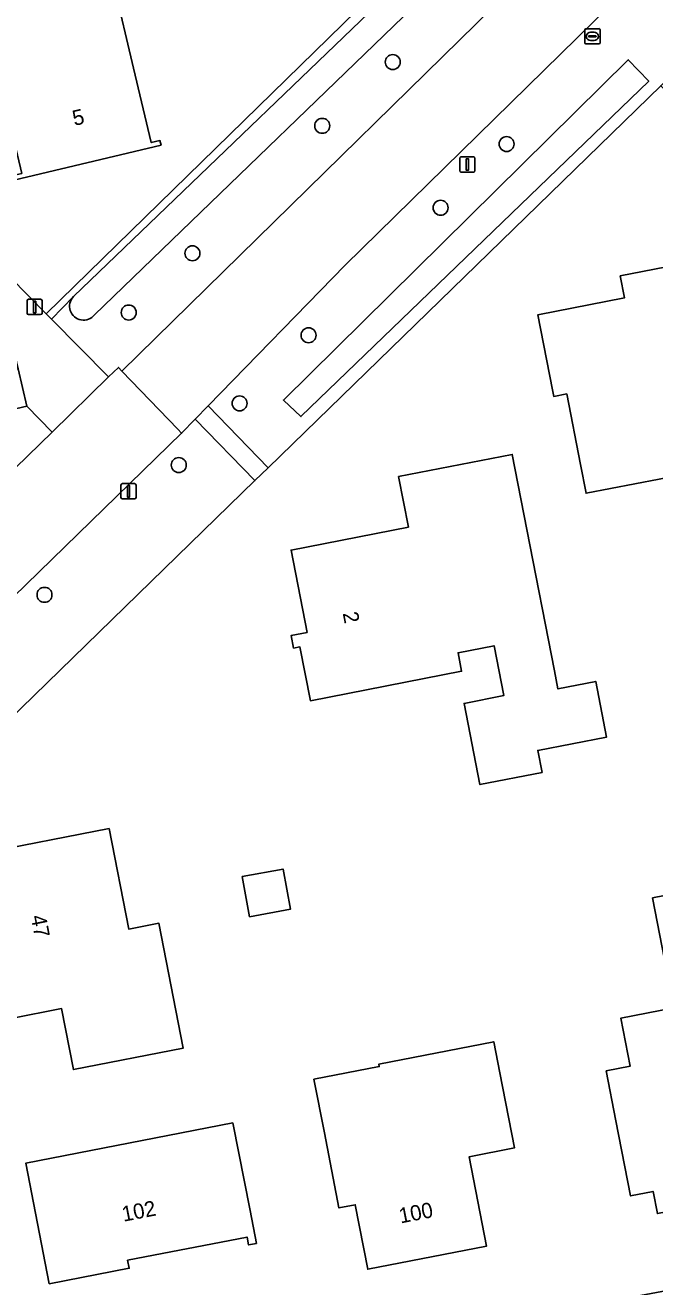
# Model space of a CAD drawing. Extents: x 157648 to 158502, y 379212 to 380938.
# Drawn here: x 158162.9 to 158204, y 380315 to 380397.3 of the extents above; entities that cross this region are included whole.
import ezdxf

# ---------------------------------------------------------------- set-up
doc = ezdxf.new("R2010")
doc.units = 0
for name, color, linetype in [('IMGEO_Berm_groen', 7, 'Continuous'), ('IMGEO_Boom', 7, 'Continuous'), ('IMGEO_Brandkraan', 7, 'Continuous'), ('IMGEO_Erf', 7, 'Continuous'), ('IMGEO_Groenvoorziening', 7, 'Continuous'), ('IMGEO_Lichtmast', 7, 'Continuous'), ('IMGEO_Pand', 7, 'Continuous'), ('IMGEO_Pand_nummerreeks', 7, 'Continuous'), ('IMGEO_Rijbaan_lokaal_gesloten', 7, 'Continuous'), ('IMGEO_Rijbaan_lokaal_open', 7, 'Continuous'), ('IMGEO_Voetpad_open', 7, 'Continuous'), ('IMGEO_Waterloop', 7, 'Continuous')]:
    doc.layers.add(name, color=color, linetype=linetype)

msp = doc.modelspace()

# ---------------------------------------------------------------- linework, layer by layer
at = {"layer": 'IMGEO_Berm_groen'}
for points in [[(158201.205, 380406.119), (158201.329, 380406.238), (158200.179, 380410.23), (158191.933, 380402.263), (158192.013, 380402.173), (158167.427, 380378.433)], [(158166.05, 380379.619), (158164.625, 380378.144), (158168.338, 380374.373), (158168.995, 380374.998), (158169.223, 380374.76), (158201.205, 380406.119)]]:
    msp.add_lwpolyline(points, dxfattribs=at)
for points in [[(158204.422, 380393.396), (158207.47, 380396.36), (158203.283, 380400.795), (158183.798, 380381.68), (158174.854, 380372.479), (158178.774, 380368.449)], [(158202.299, 380395.091), (158203.635, 380393.685), (158180.912, 380371.791), (158179.767, 380372.867)]]:
    msp.add_lwpolyline(points, close=True, dxfattribs=at)
msp.add_arc((158166.712, 380378.995), 0.91, 136.72439, 321.79945, dxfattribs=at)
at = {"layer": 'IMGEO_Boom'}
for centre in [(158186.915, 380394.94), (158182.305, 380390.776), (158194.349, 380389.587), (158190.037, 380385.423), (158173.829, 380382.449), (158169.666, 380378.583), (158181.413, 380377.096), (158176.907, 380372.65), (158172.937, 380368.62), (158164.164, 380360.145)]:
    msp.add_circle(centre, 0.489, dxfattribs=at)
at = {"layer": 'IMGEO_Brandkraan'}
for p, q in [((158199.45, 380396.195), (158199.45, 380397.047)), ((158199.525, 380397.121), (158200.377, 380397.121)), ((158199.709, 380396.615), (158199.709, 380396.627)), ((158200.147, 380396.578), (158199.749, 380396.578)), ((158199.752, 380396.664), (158200.15, 380396.664)), ((158199.938, 380396.901), (158199.963, 380396.901)), ((158200.193, 380396.627), (158200.193, 380396.615)), ((158200.451, 380397.047), (158200.451, 380396.195)), ((158200.377, 380396.121), (158199.525, 380396.121)), ((158199.961, 380396.341), (158199.936, 380396.341))]:
    msp.add_line(p, q, dxfattribs=at)
for points in [[(158199.45, 380396.195), (158199.45, 380397.047)], [(158199.525, 380397.121), (158200.377, 380397.121)], [(158200.451, 380397.047), (158200.451, 380396.195)], [(158200.377, 380396.121), (158199.525, 380396.121)]]:
    msp.add_lwpolyline(points, dxfattribs=at)
for centre, radius, start, end in [((158199.527, 380397.045), 0.0765, 91.55205, 178.44795), ((158199.527, 380397.045), 0.0765, 91.55205, 178.44795), ((158199.749, 380396.624), 0.0403, 85.87752, 175.75265), ((158199.746, 380396.614), 0.0366, 178.93798, 274.71019), ((158200.15, 380396.621), 0.043, 264.86636, 352.45326), ((158200.154, 380396.626), 0.0386, 1.73085, 96.63898), ((158200.375, 380397.045), 0.0765, 1.55205, 88.44795), ((158200.375, 380397.045), 0.0765, 1.55205, 88.44795), ((158199.527, 380396.197), 0.0765, 181.55205, 268.44795), ((158199.527, 380396.197), 0.0765, 181.55205, 268.44795), ((158200.375, 380396.197), 0.0765, 271.55205, 358.44795), ((158200.375, 380396.197), 0.0765, 271.55205, 358.44795)]:
    msp.add_arc(centre, radius, start, end, dxfattribs=at)
for centre, major_axis, ratio, start_param, end_param in [((158199.937, 380396.621), (-0.387, 0.002), 0.722429, 4.712389, 7.853982), ((158199.962, 380396.621), (-0.39, 0.002), 0.717154, 1.570796, 4.712389)]:
    msp.add_ellipse(centre, major_axis=major_axis, ratio=ratio, start_param=start_param, end_param=end_param, dxfattribs=at)
at = {"layer": 'IMGEO_Erf'}
for points in [[(158104.637, 380389.58), (158120.553, 380373.032), (158128.773, 380374.988), (158129.696, 380375.215), (158131.555, 380375.637), (158142.159, 380378.143), (158141.597, 380380.606), (158158.361, 380384.507), (158164.272, 380378.503), (158195.64, 380409.139), (158187.298, 380444.893)], [(158225.952, 380371.26), (158204.422, 380393.396), (158178.774, 380368.449), (158177.909, 380367.608), (158154.125, 380344.473), (158152.771, 380343.156), (158146.881, 380337.427), (158148.297, 380330.186), (158148.878, 380327.214), (158153.273, 380304.733), (158161.124, 380306.278), (158179.708, 380309.991), (158182.024, 380310.426), (158181.95, 380310.819), (158193.747, 380313.032), (158193.821, 380312.639), (158216.208, 380316.839), (158216.134, 380317.232), (158218.601, 380317.695), (158218.675, 380317.302), (158222.328, 380317.988), (158222.254, 380318.381), (158232.738, 380320.348)]]:
    msp.add_lwpolyline(points, dxfattribs=at)
for points in [[(158161.561, 380401.971), (158162.383, 380398.513), (158168.683, 380400.009), (158169.981, 380394.546), (158171.136, 380389.681), (158171.707, 380389.816), (158171.778, 380389.518), (158162.162, 380387.235), (158162.093, 380387.529), (158162.674, 380387.667), (158161.804, 380391.333), (158161.555, 380392.383), (158156.838, 380391.263), (158155.932, 380395.078), (158154.683, 380400.338)], [(158199.546, 380366.777), (158199.181, 380368.648), (158198.28, 380373.27), (158197.432, 380373.105), (158197.349, 380373.533), (158196.392, 380378.44), (158202.057, 380379.544), (158201.778, 380380.977), (158210.627, 380382.702), (158213.539, 380367.762), (158217.803, 380368.593), (158219.423, 380360.284), (158211.84, 380358.806), (158210.279, 380366.815), (158206.284, 380366.036), (158205.903, 380368)], [(158191.571, 380353.057), (158194.167, 380353.562), (158193.532, 380356.821), (158191.176, 380356.361), (158191.411, 380355.158), (158181.533, 380353.232), (158180.848, 380356.744), (158180.436, 380356.664), (158180.276, 380357.486), (158181.315, 380357.689), (158180.266, 380363.072), (158187.939, 380364.568), (158187.296, 380367.866), (158194.72, 380369.313), (158195.676, 380364.406), (158197.473, 380355.184), (158197.703, 380354.006), (158200.176, 380354.488), (158200.884, 380350.856), (158196.388, 380349.981), (158196.667, 380348.548), (158192.604, 380347.756)], [(158169.668, 380338.314), (158171.642, 380338.699), (158173.232, 380330.54), (158166.058, 380329.141), (158165.281, 380333.127), (158161.992, 380332.486), (158160.043, 380342.484), (158156.905, 380341.872), (158156.76, 380342.612), (158159.899, 380343.224), (158168.388, 380344.879)], [(158180.23, 380339.612), (158177.565, 380339.121), (158177.082, 380341.743), (158179.747, 380342.234)], [(158205.28, 380333.167), (158204.97, 380334.76), (158203.881, 380340.355), (158211.839, 380341.903), (158212.662, 380337.679), (158212.95, 380336.201), (158213.906, 380331.293), (158209.034, 380330.343), (158210.85, 380321.027), (158204.202, 380319.731), (158203.92, 380321.179), (158202.447, 380320.892), (158201.49, 380325.8), (158200.856, 380329.051), (158202.416, 380329.355), (158201.805, 380332.49)], [(158186.029, 380329.335), (158185.998, 380329.492), (158193.512, 380330.957), (158193.907, 380328.931), (158194.864, 380324.023), (158191.91, 380323.447), (158193.046, 380317.616), (158185.279, 380316.102), (158184.459, 380320.308), (158183.401, 380320.101), (158182.444, 380325.009), (158181.763, 380328.504)], [(158176.474, 380325.658), (158177.589, 380319.936), (158178.008, 380317.786), (158177.498, 380317.687), (158177.399, 380318.198), (158169.594, 380316.686), (158169.695, 380316.166), (158164.478, 380315.149), (158162.944, 380323.021)]]:
    msp.add_lwpolyline(points, close=True, dxfattribs=at)
at = {"layer": 'IMGEO_Groenvoorziening'}
msp.add_lwpolyline([(158187.298, 380444.893), (158195.64, 380409.139), (158164.272, 380378.503), (158164.625, 380378.144), (158166.05, 380379.619), (158190.867, 380403.465), (158191.933, 380402.263), (158200.179, 380410.23), (158195.346, 380427.01), (158189.886, 380446.42)], dxfattribs=at)
for points in [[(158164.666, 380370.774), (158163.005, 380372.474), (158147.42, 380368.835), (158150.233, 380356.754)], [(158177.909, 380367.608), (158174.013, 380371.614), (158173.119, 380370.694), (158148.577, 380346.821), (158150.127, 380345.467), (158152.771, 380343.156), (158154.125, 380344.473)]]:
    msp.add_lwpolyline(points, close=True, dxfattribs=at)
at = {"layer": 'IMGEO_Lichtmast'}
for p, q in [((158191.289, 380387.851), (158191.289, 380388.651)), ((158191.289, 380388.651), (158191.289, 380387.851)), ((158191.389, 380388.751), (158192.179, 380388.751)), ((158192.179, 380388.751), (158191.389, 380388.751)), ((158192.279, 380388.651), (158192.279, 380387.851)), ((158192.279, 380387.851), (158192.279, 380388.651)), ((158192.179, 380387.751), (158191.389, 380387.751)), ((158191.389, 380387.751), (158192.179, 380387.751)), ((158163.022, 380378.548), (158163.022, 380379.348)), ((158163.022, 380379.348), (158163.022, 380378.548)), ((158163.122, 380379.448), (158163.912, 380379.448)), ((158163.912, 380379.448), (158163.122, 380379.448)), ((158164.012, 380379.348), (158164.012, 380378.548)), ((158164.012, 380378.548), (158164.012, 380379.348)), ((158163.912, 380378.448), (158163.122, 380378.448)), ((158163.122, 380378.448), (158163.912, 380378.448)), ((158169.156, 380366.507), (158169.156, 380367.307)), ((158169.156, 380367.307), (158169.156, 380366.507)), ((158169.256, 380367.407), (158170.046, 380367.407)), ((158170.046, 380367.407), (158169.256, 380367.407)), ((158170.146, 380367.307), (158170.146, 380366.507)), ((158170.146, 380366.507), (158170.146, 380367.307)), ((158170.046, 380366.407), (158169.256, 380366.407)), ((158169.256, 380366.407), (158170.046, 380366.407))]:
    msp.add_line(p, q, dxfattribs=at)
for points in [[(158191.709, 380388.626), (158191.859, 380388.626), (158191.859, 380387.876), (158191.709, 380387.876), (158191.709, 380388.626)], [(158163.442, 380379.323), (158163.592, 380379.323), (158163.592, 380378.573), (158163.442, 380378.573), (158163.442, 380379.323)], [(158169.576, 380367.282), (158169.726, 380367.282), (158169.726, 380366.532), (158169.576, 380366.532), (158169.576, 380367.282)]]:
    msp.add_lwpolyline(points, dxfattribs=at)
for centre, start, end in [((158191.389, 380388.651), 90, 180), ((158191.389, 380388.651), 90, 180), ((158192.179, 380388.651), 0, 90), ((158192.179, 380388.651), 360, 90), ((158191.389, 380387.851), 180, 270), ((158191.389, 380387.851), 180, 270), ((158192.179, 380387.851), 270, 0), ((158192.179, 380387.851), 270, 0), ((158163.122, 380379.348), 90, 180), ((158163.122, 380379.348), 90, 180), ((158163.912, 380379.348), 0, 90), ((158163.912, 380379.348), 360, 90), ((158163.122, 380378.548), 180, 270), ((158163.122, 380378.548), 180, 270), ((158163.912, 380378.548), 270, 0), ((158163.912, 380378.548), 270, 0), ((158169.256, 380367.307), 90, 180), ((158169.256, 380367.307), 90, 180), ((158170.046, 380367.307), 0, 90), ((158170.046, 380367.307), 360, 90), ((158169.256, 380366.507), 180, 270), ((158169.256, 380366.507), 180, 270), ((158170.046, 380366.507), 270, 0), ((158170.046, 380366.507), 270, 0)]:
    msp.add_arc(centre, 0.1, start, end, dxfattribs=at)
at = {"layer": 'IMGEO_Pand'}
for points in [[(158161.804, 380391.333), (158162.674, 380387.667), (158162.093, 380387.529), (158162.162, 380387.235), (158171.778, 380389.518), (158171.707, 380389.816), (158171.136, 380389.681), (158169.981, 380394.546), (158168.683, 380400.009), (158162.383, 380398.513), (158161.561, 380401.971), (158154.683, 380400.338), (158155.932, 380395.078), (158156.838, 380391.263), (158161.555, 380392.383)], [(158210.627, 380382.702), (158201.778, 380380.977), (158202.057, 380379.544), (158196.392, 380378.44), (158197.349, 380373.533), (158197.432, 380373.105), (158198.28, 380373.27), (158199.181, 380368.648), (158199.546, 380366.777), (158205.903, 380368), (158206.284, 380366.036), (158210.279, 380366.815), (158211.84, 380358.806), (158219.423, 380360.284), (158217.803, 380368.593), (158213.539, 380367.762)], [(158197.473, 380355.184), (158195.676, 380364.406), (158194.72, 380369.313), (158187.296, 380367.866), (158187.939, 380364.568), (158180.266, 380363.072), (158181.315, 380357.689), (158180.276, 380357.486), (158180.436, 380356.664), (158180.848, 380356.744), (158181.533, 380353.232), (158191.411, 380355.158), (158191.176, 380356.361), (158193.532, 380356.821), (158194.167, 380353.562), (158191.571, 380353.057), (158192.604, 380347.756), (158196.667, 380348.548), (158196.388, 380349.981), (158200.884, 380350.856), (158200.176, 380354.488), (158197.703, 380354.006)], [(158168.388, 380344.879), (158159.899, 380343.224), (158156.76, 380342.612), (158156.905, 380341.872), (158160.043, 380342.484), (158161.992, 380332.486), (158165.281, 380333.127), (158166.058, 380329.141), (158173.232, 380330.54), (158171.642, 380338.699), (158169.668, 380338.314)], [(158177.565, 380339.121), (158180.23, 380339.612), (158179.747, 380342.234), (158177.082, 380341.743)], [(158209.034, 380330.343), (158213.906, 380331.293), (158212.95, 380336.201), (158212.662, 380337.679), (158211.839, 380341.903), (158203.881, 380340.355), (158204.97, 380334.76), (158205.28, 380333.167), (158201.805, 380332.49), (158202.416, 380329.355), (158200.856, 380329.051), (158201.49, 380325.8), (158202.447, 380320.892), (158203.92, 380321.179), (158204.202, 380319.731), (158210.85, 380321.027)], [(158182.444, 380325.009), (158183.401, 380320.101), (158184.459, 380320.308), (158185.279, 380316.102), (158193.046, 380317.616), (158191.91, 380323.447), (158194.864, 380324.023), (158193.907, 380328.931), (158193.512, 380330.957), (158185.998, 380329.492), (158186.029, 380329.335), (158181.763, 380328.504)], [(158176.474, 380325.658), (158162.944, 380323.021), (158164.478, 380315.149), (158169.695, 380316.166), (158169.594, 380316.686), (158177.399, 380318.198), (158177.498, 380317.687), (158178.008, 380317.786), (158177.589, 380319.936)]]:
    msp.add_lwpolyline(points, close=True, dxfattribs=at)
at = {"layer": 'IMGEO_Rijbaan_lokaal_gesloten'}
msp.add_lwpolyline([(158298.039, 380500), (158277.441, 380479.984), (158272.883, 380475.555), (158272.656, 380475.334), (158271.369, 380474.079), (158271.031, 380473.749), (158250.925, 380454.131), (158203.076, 380407.926), (158202.965, 380407.819), (158201.329, 380406.238), (158201.205, 380406.119), (158169.223, 380374.76), (158172.867, 380370.956), (158173.119, 380370.694), (158174.013, 380371.614), (158174.854, 380372.479), (158183.798, 380381.68), (158203.283, 380400.795), (158204.847, 380402.186), (158204.985, 380402.319), (158277.006, 380471.994), (158277.54, 380472.51), (158278.68, 380473.614)], dxfattribs=at)
at = {"layer": 'IMGEO_Rijbaan_lokaal_open'}
msp.add_lwpolyline([(158164.666, 380370.774), (158150.233, 380356.754), (158147.967, 380354.554), (158139.607, 380346.417), (158136.036, 380345.72), (158137.661, 380337.318), (158139.093, 380337.595), (158148.577, 380346.821), (158173.119, 380370.694), (158172.867, 380370.956), (158169.223, 380374.76), (158168.995, 380374.998), (158168.338, 380374.373)], close=True, dxfattribs=at)
at = {"layer": 'IMGEO_Voetpad_open'}
for points in [[(158162.437, 380374.909), (158163.005, 380372.474), (158164.666, 380370.774), (158168.338, 380374.373), (158164.625, 380378.144), (158164.272, 380378.503), (158158.361, 380384.507), (158141.597, 380380.606), (158142.159, 380378.143), (158143.242, 380374.803), (158145.562, 380364.862), (158146.357, 380361.454), (158147.967, 380354.554), (158150.233, 380356.754), (158147.42, 380368.835), (158146.853, 380371.27), (158145.088, 380378.851), (158157.563, 380381.754), (158161.856, 380377.393)], [(158163.005, 380372.474), (158162.437, 380374.909), (158146.853, 380371.27), (158147.42, 380368.835)], [(158174.854, 380372.479), (158174.013, 380371.614), (158177.909, 380367.608), (158178.774, 380368.449)]]:
    msp.add_lwpolyline(points, close=True, dxfattribs=at)
at = {"layer": 'IMGEO_Waterloop'}
msp.add_lwpolyline([(158167.427, 380378.433), (158192.013, 380402.173), (158191.933, 380402.263), (158190.867, 380403.465), (158166.05, 380379.619)], dxfattribs=at)
msp.add_lwpolyline([(158180.912, 380371.791), (158203.635, 380393.685), (158202.299, 380395.091), (158179.767, 380372.867)], close=True, dxfattribs=at)
msp.add_arc((158166.712, 380378.995), 0.91, 136.72439, 321.79945, dxfattribs=at)

# ---------------------------------------------------------------- texts
at = {"layer": 'IMGEO_Pand_nummerreeks'}
for s, rotation, p in [('5', 13.35565, (158166.12, 380390.765)), ('2', 281.02719, (158183.638, 380358.944)), ('47', 281.02923, (158163.261, 380339.148)), ('102', 10.96365, (158169.321, 380319.199)), ('100', 11.03019, (158187.421, 380319.087))]:
    msp.add_text(s, height=1, rotation=rotation, dxfattribs=at).set_placement(p)

doc.saveas('drawing.dxf')
